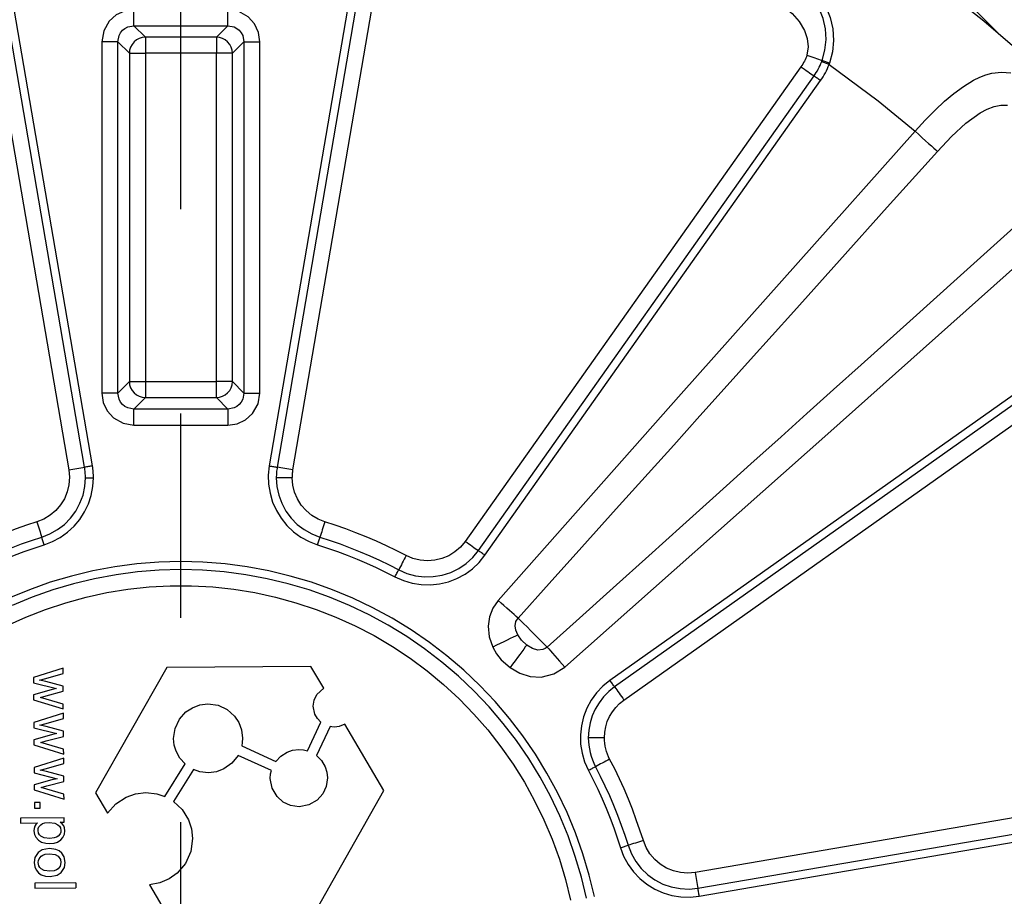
# Model space of a CAD drawing. Header units: millimetres. Extents: x 196 to 2027204, y -221452 to 153872.
# Tile 338 of 381: x 1216908 to 1217214, y -195476 to -195203. Entities that reach past the tile are written whole.
import ezdxf

# ---------------------------------------------------------------- set-up
doc = ezdxf.new("R2010")
doc.units = ezdxf.units.MM
doc.linetypes.add('CENTER', pattern=[50.8, 31.75, -6.35, 6.35, -6.35])
doc.layers.get('Defpoints').update_dxf_attribs({"lineweight": 18})
doc.layers.add('00_Основной', color=163, linetype='Continuous', lineweight=40)
doc.layers.add('ТМ-размеры', color=25, linetype='Continuous', lineweight=20)
doc.styles.add('SFINKS', font='SFINKS.shx', dxfattribs={"width": 0.7, "oblique": 15})
doc.dimstyles.new('кира-50', dxfattribs={"dimtxt": 150, "dimasz": 40, "dimexe": 15, "dimexo": 0, "dimgap": 20, "dimtad": 1, "dimdec": 0, "dimrnd": 5, "dimdsep": 46, "dimtxsty": 'SFINKS', "dimblk1": 'OBLIQUE', "dimblk2": 'OBLIQUE', "dimsah": 1, "dimcen": 2.5, "dimclrd": 252, "dimclre": 252, "dimclrt": 252, "dimadec": 0, "dimazin": 0, "dimtfac": 1, "dimtdec": 0, "dimtofl": 0, "dimtmove": 0, "dimatfit": 3, "dimldrblk": 'OBLIQUE', "dimfxl": 15, "dimtfill": 1, "dimtolj": 1, "dimtzin": 0, "dimlwd": 20, "dimlwe": 20, "dimarcsym": 0})

# ---------------------------------------------------------------- blocks, each defined once
blk = doc.blocks.new('_Oblique')
at = {"color": 0, "linetype": 'ByBlock', "lineweight": -2}
blk.add_line((-0.5, -0.5), (0.5, 0.5), dxfattribs=at)
blk = doc.blocks.new('*D84')
at = {"layer": 'Defpoints', "color": 0, "linetype": 'ByBlock', "lineweight": 50, "transparency": 16777216}
for p in [(1217827.71, -194508.84), (1216087.62, -195856.77), (1217827.71, -195857.67)]:
    blk.add_point(p, dxfattribs=at)
at = {"layer": 'ТМ-размеры', "color": 252, "linetype": 'ByBlock', "lineweight": 20, "transparency": 16777216}
for p, q in [((1216087.62, -195856.77), (1216087.62, -194493.84)), ((1217827.71, -195857.67), (1217827.71, -194493.84)), ((1216087.62, -194508.84), (1217827.71, -194508.84))]:
    blk.add_line(p, q, dxfattribs=at)
at = {"layer": 'ТМ-размеры', "color": 252, "linetype": 'ByBlock', "lineweight": 20, "transparency": 16777216, "xscale": 40, "yscale": 40, "zscale": 40, "rotation": 180}
blk.add_blockref('_Oblique', (1216087.62, -194508.84), dxfattribs=at)
at = {"layer": 'ТМ-размеры', "color": 252, "linetype": 'ByBlock', "lineweight": 20, "transparency": 16777216, "xscale": 40, "yscale": 40, "zscale": 40}
blk.add_blockref('_Oblique', (1217827.71, -194508.84), dxfattribs=at)
at = {"layer": 'ТМ-размеры', "color": 252, "linetype": 'ByBlock', "transparency": 16777216, "insert": (1216957.66, -194413.84), "char_height": 150, "attachment_point": 5, "style": 'SFINKS', "bg_fill": 3, "box_fill_scale": 1.1, "bg_fill_color": 256, "bg_fill_true_color": 13158600, "bg_fill_transparency": 0}
blk.add_mtext('\\A1;1740', dxfattribs=at)
blk = doc.blocks.new('*D85')
at = {"layer": 'Defpoints', "color": 0, "linetype": 'ByBlock', "lineweight": 50, "transparency": 16777216}
for p in [(1216957.71, -194978.27), (1216957.71, -203390.23), (1218392.05, -203390.23)]:
    blk.add_point(p, dxfattribs=at)
at = {"layer": 'ТМ-размеры', "color": 252, "linetype": 'ByBlock', "lineweight": 20, "transparency": 16777216}
for p, q in [((1216957.71, -194978.27), (1218407.05, -194978.27)), ((1218392.05, -194978.27), (1218392.05, -203390.23)), ((1216957.71, -203390.23), (1218407.05, -203390.23))]:
    blk.add_line(p, q, dxfattribs=at)
at = {"layer": 'ТМ-размеры', "color": 252, "linetype": 'ByBlock', "lineweight": 20, "transparency": 16777216, "xscale": 40, "yscale": 40, "zscale": 40}
for p, rotation in [((1218392.05, -194978.27), 90), ((1218392.05, -203390.23), 270)]:
    blk.add_blockref('_Oblique', p, dxfattribs=dict(at, rotation=rotation))
at = {"layer": 'ТМ-размеры', "color": 252, "linetype": 'ByBlock', "transparency": 16777216, "insert": (1218297.05, -199184.25), "char_height": 150, "attachment_point": 5, "rotation": 90, "style": 'SFINKS', "bg_fill": 3, "box_fill_scale": 1.1, "bg_fill_color": 256, "bg_fill_true_color": 13158600, "bg_fill_transparency": 0}
blk.add_mtext('\\A1;8410', dxfattribs=at)

msp = doc.modelspace()

# ---------------------------------------------------------------- linework, layer by layer
at = {"color": 252, "linetype": 'CENTER', "lineweight": 25, "ltscale": 10}
msp.add_line((1216957.71, -203390.23, 0.2), (1216957.71, -194978.28, 0.2), dxfattribs=at)
at = {"layer": '00_Основной', "color": 252, "lineweight": 25, "ltscale": 10}
for p, q in [((1217212.24, -195207.76, 0.2), (1217118.81, -195114.34, 0.2)), ((1216927.75, -195342.44, 0.2), (1216897.24, -195164.29, 0.2)), ((1216930.21, -195342.02, 0.2), (1216899.69, -195163.87, 0.2)), ((1217015.73, -195163.87, 0.2), (1216985.2, -195342.02, 0.2)), ((1217018.18, -195164.29, 0.2), (1216987.67, -195342.44, 0.2)), ((1216892.33, -195165.12, 0.2), (1216922.83, -195343.29, 0.2)), ((1216992.58, -195343.29, 0.2), (1217023.09, -195165.12, 0.2)), ((1216943.08, -195205.16, 0.2), (1216972.34, -195205.16, 0.2)), ((1216943.08, -195205.16, 0.2), (1216946.67, -195208.74, 0.2)), ((1216972.34, -195205.16, 0.2), (1216968.75, -195208.74, 0.2)), ((1216933.13, -195210.14, 0.2), (1216933.13, -195319.37, 0.2)), ((1216938.1, -195319.37, 0.2), (1216938.1, -195210.14, 0.2)), ((1216938.1, -195210.14, 0.2), (1216941.68, -195213.71, 0.2)), ((1216968.75, -195208.74, 0.2), (1216946.67, -195208.74, 0.2)), ((1216977.32, -195210.14, 0.2), (1216973.73, -195213.71, 0.2)), ((1216977.32, -195210.14, 0.2), (1216977.32, -195319.37, 0.2)), ((1216982.3, -195319.37, 0.2), (1216982.3, -195210.14, 0.2)), ((1216941.68, -195213.71, 0.2), (1216941.68, -195315.8, 0.2)), ((1216946.67, -195213.71, 0.2), (1216946.67, -195315.8, 0.2)), ((1216968.75, -195213.71, 0.2), (1216946.67, -195213.71, 0.2)), ((1216968.75, -195315.8, 0.2), (1216968.75, -195213.71, 0.2)), ((1216973.73, -195315.8, 0.2), (1216973.73, -195213.71, 0.2)), ((1217150.57, -195217.92, 0.2), (1217046.16, -195365.47, 0.2)), ((1217050.24, -195368.36, 0.2), (1217154.64, -195220.8, 0.2)), ((1217052.27, -195369.8, 0.2), (1217156.68, -195222.24, 0.2)), ((1217238.71, -195304.28, 0.2), (1217091.17, -195408.69, 0.2)), ((1217240.17, -195306.33, 0.2), (1217092.61, -195410.72, 0.2)), ((1217095.48, -195414.8, 0.2), (1217243.04, -195310.4, 0.2)), ((1216938.1, -195319.37, 0.2), (1216941.68, -195315.8, 0.2)), ((1216946.67, -195315.8, 0.2), (1216968.75, -195315.8, 0.2)), ((1216977.32, -195319.37, 0.2), (1216973.73, -195315.8, 0.2)), ((1216946.67, -195320.78, 0.2), (1216943.08, -195324.35, 0.2)), ((1216946.67, -195320.78, 0.2), (1216968.75, -195320.78, 0.2)), ((1216972.34, -195324.35, 0.2), (1216968.75, -195320.78, 0.2)), ((1216972.34, -195324.35, 0.2), (1216943.08, -195324.35, 0.2)), ((1216943.08, -195329.33, 0.2), (1216972.34, -195329.33, 0.2)), ((1216921.07, -195404.91, 0.2), (1216911.84, -195407.78, 0.2)), ((1216921.07, -195406.55, 0.2), (1216921.07, -195404.91, 0.2)), ((1216953.3, -195404.67, 0.2), (1216931.17, -195443.66, 0.2)), ((1216998.13, -195404.33, 0.2), (1216953.3, -195404.67, 0.2)), ((1217002.13, -195411.12, 0.2), (1216998.13, -195404.33, 0.2)), ((1216911.84, -195407.78, 0.2), (1216911.86, -195409.43, 0.2)), ((1216913.77, -195408.6, 0.2), (1216915.75, -195408.06, 0.2)), ((1216921.1, -195410.48, 0.2), (1216915.68, -195409.06, 0.2)), ((1216915.75, -195408.06, 0.2), (1216921.07, -195406.55, 0.2)), ((1216911.86, -195409.43, 0.2), (1216918.98, -195411.25, 0.2)), ((1216917.4, -195411.63, 0.2), (1216911.88, -195413.14, 0.2)), ((1216915.77, -195413.52, 0.2), (1216921.11, -195412.1, 0.2)), ((1216918.98, -195411.25, 0.2), (1216917.4, -195411.63, 0.2)), ((1216921.11, -195412.1, 0.2), (1216921.1, -195410.48, 0.2)), ((1216911.88, -195413.14, 0.2), (1216911.9, -195414.76, 0.2)), ((1216911.9, -195414.76, 0.2), (1216921.15, -195417.58, 0.2)), ((1216914, -195413.98, 0.2), (1216915.77, -195413.52, 0.2)), ((1216915.79, -195414.51, 0.2), (1216914, -195413.98, 0.2)), ((1216921.14, -195416.06, 0.2), (1216915.79, -195414.51, 0.2)), ((1216921.15, -195417.58, 0.2), (1216921.14, -195416.06, 0.2)), ((1216921.17, -195418.91, 0.2), (1216911.95, -195421.78, 0.2)), ((1216915.86, -195422.07, 0.2), (1216921.18, -195420.55, 0.2)), ((1216921.18, -195420.55, 0.2), (1216921.17, -195418.91, 0.2)), ((1216911.95, -195421.78, 0.2), (1216911.95, -195423.44, 0.2)), ((1216911.95, -195423.44, 0.2), (1216919.08, -195425.25, 0.2)), ((1216913.87, -195422.61, 0.2), (1216915.86, -195422.07, 0.2)), ((1216921.21, -195424.48, 0.2), (1216915.79, -195423.07, 0.2)), ((1216921.22, -195426.09, 0.2), (1216921.21, -195424.48, 0.2)), ((1216997.07, -195430.6, 0.2), (1217001.25, -195421.7, 0.2)), ((1217004.1, -195423.07, 0.2), (1216999.86, -195432.08, 0.2)), ((1217020.84, -195442.98, 0.2), (1217008.7, -195422.31, 0.2)), ((1216917.5, -195425.63, 0.2), (1216911.98, -195427.14, 0.2)), ((1216911.98, -195427.14, 0.2), (1216912, -195428.76, 0.2)), ((1216914.11, -195428, 0.2), (1216915.86, -195427.53, 0.2)), ((1216915.86, -195427.53, 0.2), (1216921.22, -195426.09, 0.2)), ((1216919.08, -195425.25, 0.2), (1216917.5, -195425.63, 0.2)), ((1216912, -195428.76, 0.2), (1216921.27, -195431.6, 0.2)), ((1216915.9, -195428.5, 0.2), (1216914.11, -195428, 0.2)), ((1216921.25, -195430.07, 0.2), (1216915.9, -195428.5, 0.2)), ((1216921.27, -195431.6, 0.2), (1216921.25, -195430.07, 0.2)), ((1216976.64, -195429.08, 0.2), (1216987.22, -195433.87, 0.2)), ((1216921.27, -195432.92, 0.2), (1216912.05, -195435.77, 0.2)), ((1216921.28, -195434.56, 0.2), (1216921.27, -195432.92, 0.2)), ((1216985.85, -195436.73, 0.2), (1216975.48, -195432.03, 0.2)), ((1216912.05, -195435.77, 0.2), (1216912.07, -195437.44, 0.2)), ((1216913.99, -195436.6, 0.2), (1216915.96, -195436.07, 0.2)), ((1216915.96, -195436.07, 0.2), (1216921.28, -195434.56, 0.2)), ((1216952.71, -195444.75, 0.2), (1216959.03, -195434.67, 0.2)), ((1216961.67, -195436.42, 0.2), (1216955.46, -195446.33, 0.2)), ((1216912.07, -195437.44, 0.2), (1216919.19, -195439.26, 0.2)), ((1216917.61, -195439.64, 0.2), (1216912.09, -195441.15, 0.2)), ((1216921.31, -195438.5, 0.2), (1216915.89, -195437.07, 0.2)), ((1216919.19, -195439.26, 0.2), (1216917.61, -195439.64, 0.2)), ((1216921.32, -195440.1, 0.2), (1216921.31, -195438.5, 0.2)), ((1217295.85, -195437.88, 0.2), (1217117.68, -195468.38, 0.2)), ((1216912.09, -195441.15, 0.2), (1216912.11, -195442.76, 0.2)), ((1216912.11, -195442.76, 0.2), (1216921.36, -195445.6, 0.2)), ((1216914.21, -195442, 0.2), (1216915.98, -195441.53, 0.2)), ((1216916.01, -195442.52, 0.2), (1216914.21, -195442, 0.2)), ((1216915.98, -195441.53, 0.2), (1216921.32, -195440.1, 0.2)), ((1216921.35, -195444.07, 0.2), (1216916.01, -195442.52, 0.2)), ((1216998.72, -195481.97, 0.2), (1217020.84, -195442.98, 0.2)), ((1217118.53, -195473.3, 0.2), (1217296.68, -195442.79, 0.2)), ((1216921.36, -195445.6, 0.2), (1216921.35, -195444.07, 0.2)), ((1216931.17, -195443.66, 0.2), (1216934.91, -195450.01, 0.2)), ((1217118.95, -195475.75, 0.2), (1217297.1, -195445.24, 0.2)), ((1216913.92, -195446.68, 0.2), (1216912.14, -195446.7, 0.2)), ((1216912.14, -195446.7, 0.2), (1216912.15, -195448.47, 0.2)), ((1216912.15, -195448.47, 0.2), (1216913.93, -195448.46, 0.2)), ((1216913.93, -195448.46, 0.2), (1216913.92, -195446.68, 0.2)), ((1216921.41, -195451.38, 0.2), (1216907.86, -195451.48, 0.2)), ((1216907.86, -195451.48, 0.2), (1216907.88, -195453.04, 0.2)), ((1216921.42, -195452.8, 0.2), (1216921.41, -195451.38, 0.2)), ((1216907.88, -195453.04, 0.2), (1216913.15, -195453.02, 0.2)), ((1216920.21, -195452.82, 0.2), (1216921.42, -195452.8, 0.2)), ((1216925.08, -195471.64, 0.2), (1216912.32, -195471.73, 0.2)), ((1216912.32, -195471.73, 0.2), (1216912.33, -195473.3, 0.2)), ((1216912.33, -195473.3, 0.2), (1216925.08, -195473.21, 0.2)), ((1216925.08, -195471.64, 0.2), (1216925.08, -195473.21, 0.2)), ((1216947.99, -195472.29, 0.2), (1216953.89, -195482.31, 0.2))]:
    msp.add_line(p, q, dxfattribs=at)
at = {"layer": '00_Основной', "color": 252, "lineweight": 25, "ltscale": 10, "elevation": 0.2}
for points in [[(1217150.53, -195190.72), (1217153.66, -195193.08), (1217156.29, -195195.94), (1217158.31, -195199.16), (1217159.7, -195202.6), (1217160.49, -195206.17), (1217160.69, -195209.78), (1217160.34, -195213.34), (1217159.46, -195216.81)], [(1217157.13, -195215.96), (1217158, -195212.79), (1217158.36, -195209.49), (1217158.19, -195206.17), (1217157.49, -195202.9), (1217156.25, -195199.79), (1217154.48, -195196.93), (1217152.21, -195194.42), (1217149.5, -195192.37)], [(1217198.22, -195196.25), (1217207.4, -195203.66), (1217216.33, -195211.34)], [(1216943.08, -195200.17), (1216940.21, -195200.6), (1216937.57, -195201.84), (1216935.4, -195203.79), (1216933.71, -195206.76), (1216933.13, -195210.14)], [(1216943.08, -195205.16), (1216943.08, -195204.98), (1216943.08, -195204.66), (1216943.08, -195204.18), (1216943.08, -195203.56), (1216943.08, -195202.81), (1216943.08, -195202), (1216943.08, -195201.09), (1216943.08, -195200.17)], [(1216982.3, -195210.14), (1216981.86, -195207.26), (1216980.63, -195204.62), (1216978.69, -195202.46), (1216975.71, -195200.77), (1216972.34, -195200.17)], [(1216972.34, -195205.16), (1216972.34, -195204.98), (1216972.34, -195204.66), (1216972.34, -195204.18), (1216972.34, -195203.56), (1216972.34, -195202.81), (1216972.34, -195202), (1216972.34, -195201.09), (1216972.34, -195200.17)], [(1217145.21, -195199.34), (1217147.82, -195201.34), (1217149.99, -195203.84), (1217151.64, -195206.69), (1217152.5, -195209.16), (1217152.83, -195211.74), (1217152.42, -195214.33)], [(1216938.1, -195210.14), (1216938.47, -195208.22), (1216938.93, -195207.34), (1216939.56, -195206.6), (1216940.3, -195205.99), (1216941.17, -195205.52), (1216943.08, -195205.16)], [(1216972.34, -195205.16), (1216974.25, -195205.52), (1216975.12, -195205.99), (1216975.86, -195206.6), (1216976.49, -195207.34), (1216976.95, -195208.22), (1216977.32, -195210.14)], [(1216938.1, -195210.14), (1216937.95, -195210.14), (1216937.61, -195210.14), (1216937.13, -195210.14), (1216936.51, -195210.14), (1216935.77, -195210.14), (1216934.94, -195210.14), (1216934.05, -195210.14), (1216933.13, -195210.14)], [(1216946.67, -195208.74), (1216945.69, -195208.84), (1216944.76, -195209.12), (1216943.92, -195209.59), (1216943.15, -195210.21), (1216942.53, -195210.96), (1216942.08, -195211.82), (1216941.78, -195212.75), (1216941.68, -195213.71)], [(1216946.67, -195208.74), (1216946.67, -195208.9), (1216946.67, -195209.23), (1216946.67, -195209.71), (1216946.67, -195210.33), (1216946.67, -195211.07), (1216946.67, -195211.9), (1216946.67, -195212.79), (1216946.67, -195213.71)], [(1216973.73, -195213.71), (1216973.63, -195212.75), (1216973.35, -195211.82), (1216972.89, -195210.96), (1216972.26, -195210.21), (1216971.5, -195209.59), (1216970.66, -195209.12), (1216969.72, -195208.84), (1216968.75, -195208.74)], [(1216968.75, -195208.74), (1216968.75, -195208.9), (1216968.75, -195209.23), (1216968.75, -195209.71), (1216968.75, -195210.33), (1216968.75, -195211.07), (1216968.75, -195211.9), (1216968.75, -195212.79), (1216968.75, -195213.71)], [(1216977.32, -195210.14), (1216977.47, -195210.14), (1216977.81, -195210.14), (1216978.29, -195210.14), (1216978.91, -195210.14), (1216979.64, -195210.14), (1216980.48, -195210.14), (1216981.37, -195210.14), (1216982.3, -195210.14)], [(1216941.68, -195213.71), (1216941.86, -195213.71), (1216942.18, -195213.71), (1216942.66, -195213.71), (1216943.29, -195213.71), (1216944.03, -195213.71), (1216944.85, -195213.71), (1216945.75, -195213.71), (1216946.67, -195213.71)], [(1216973.73, -195213.71), (1216973.56, -195213.71), (1216973.24, -195213.71), (1216972.76, -195213.71), (1216972.14, -195213.71), (1216971.39, -195213.71), (1216970.57, -195213.71), (1216969.67, -195213.71), (1216968.75, -195213.71)], [(1217152.42, -195214.33), (1217152.24, -195214.81), (1217152.05, -195215.27), (1217151.84, -195215.74), (1217151.62, -195216.19), (1217151.38, -195216.64), (1217151.12, -195217.08), (1217150.85, -195217.5), (1217150.57, -195217.92)], [(1217152.42, -195214.33), (1217153.03, -195214.54), (1217153.65, -195214.75), (1217154.26, -195214.96), (1217154.86, -195215.18), (1217155.44, -195215.37), (1217156.02, -195215.58), (1217156.59, -195215.77), (1217157.13, -195215.96)], [(1217154.64, -195220.8), (1217155.01, -195220.28), (1217155.34, -195219.75), (1217155.67, -195219.2), (1217155.96, -195218.64), (1217156.26, -195218.07), (1217156.53, -195217.49), (1217156.77, -195216.91), (1217157.01, -195216.32)], [(1217157.01, -195216.32), (1217157.08, -195216.12), (1217157.13, -195215.96)], [(1217157.01, -195216.32), (1217157.28, -195216.42), (1217157.56, -195216.52), (1217157.84, -195216.63), (1217158.14, -195216.73), (1217158.43, -195216.84), (1217158.73, -195216.95), (1217159.04, -195217.06), (1217159.35, -195217.18)], [(1217159.46, -195216.81), (1217159.15, -195216.7), (1217158.86, -195216.6), (1217158.56, -195216.49), (1217158.26, -195216.37), (1217157.97, -195216.26), (1217157.68, -195216.16), (1217157.4, -195216.06), (1217157.13, -195215.96)], [(1217150.57, -195217.92), (1217151.09, -195218.31), (1217151.63, -195218.67), (1217152.15, -195219.06), (1217152.68, -195219.42), (1217153.18, -195219.78), (1217153.68, -195220.13), (1217154.17, -195220.48), (1217154.64, -195220.8)], [(1217156.68, -195222.24), (1217157.08, -195221.65), (1217157.47, -195221.04), (1217157.83, -195220.42), (1217158.18, -195219.8), (1217158.5, -195219.15), (1217158.8, -195218.5), (1217159.08, -195217.84), (1217159.35, -195217.18)], [(1217159.46, -195216.81), (1217159.39, -195217.02), (1217159.35, -195217.18)], [(1217159.35, -195217.18), (1217174.55, -195228.52), (1217186.06, -195238)], [(1217156.68, -195222.24), (1217156.41, -195222.06), (1217156.15, -195221.88), (1217155.88, -195221.69), (1217155.62, -195221.51), (1217155.37, -195221.33), (1217155.12, -195221.14), (1217154.88, -195220.97), (1217154.64, -195220.8)], [(1217186.06, -195238), (1217189.19, -195234.58), (1217192.26, -195231.46), (1217195.23, -195228.66), (1217198.11, -195226.24), (1217201.08, -195224.04), (1217204.18, -195222.14), (1217206.16, -195221.18), (1217208.06, -195220.46), (1217209.93, -195219.97), (1217212.92, -195219.6), (1217215.81, -195219.79)], [(1217193.02, -195244.23), (1217197.41, -195239.6), (1217201.89, -195235.48), (1217206.34, -195232.25), (1217208.51, -195231.09), (1217210.65, -195230.29), (1217212.72, -195229.86), (1217214.78, -195229.82)], [(1217186.06, -195238), (1217113.32, -195319.57), (1217056.4, -195383.86)], [(1217186.06, -195238), (1217187.18, -195239.01), (1217188.27, -195239.98), (1217189.31, -195240.91), (1217190.28, -195241.79), (1217191.16, -195242.56), (1217191.92, -195243.24), (1217192.54, -195243.8), (1217193.02, -195244.23)], [(1217062.61, -195389.32), (1217072.23, -195378.62), (1217082.42, -195367.32), (1217093.14, -195355.4), (1217103.07, -195344.33), (1217110.98, -195335.56), (1217119.15, -195326.46), (1217127.6, -195317.04), (1217134.87, -195308.96), (1217148.33, -195293.97), (1217162.51, -195278.2), (1217177.41, -195261.61), (1217193.02, -195244.23)], [(1217216.74, -195267.95), (1217200.2, -195282.8), (1217184.38, -195297), (1217169.3, -195310.56), (1217160.73, -195318.26), (1217152.42, -195325.72), (1217144.38, -195332.96), (1217134.99, -195341.38), (1217124.18, -195351.11), (1217113.81, -195360.42), (1217103.22, -195369.96), (1217092.15, -195379.91), (1217081.64, -195389.38), (1217071.65, -195398.36)], [(1217077.11, -195404.57), (1217158.89, -195332.07), (1217222.96, -195274.91)], [(1216941.68, -195315.8), (1216941.78, -195316.78), (1216942.08, -195317.7), (1216942.53, -195318.55), (1216943.15, -195319.32), (1216943.92, -195319.94), (1216944.76, -195320.39), (1216945.69, -195320.68), (1216946.67, -195320.78)], [(1216941.68, -195315.8), (1216941.86, -195315.8), (1216942.18, -195315.8), (1216942.66, -195315.8), (1216943.29, -195315.8), (1216944.03, -195315.8), (1216944.85, -195315.8), (1216945.75, -195315.8), (1216946.67, -195315.8)], [(1216946.67, -195315.8), (1216946.67, -195316.72), (1216946.67, -195317.61), (1216946.67, -195318.44), (1216946.67, -195319.17), (1216946.67, -195319.81), (1216946.67, -195320.29), (1216946.67, -195320.61), (1216946.67, -195320.78)], [(1216968.75, -195320.78), (1216969.72, -195320.68), (1216970.66, -195320.39), (1216971.5, -195319.94), (1216972.26, -195319.32), (1216972.89, -195318.55), (1216973.35, -195317.7), (1216973.63, -195316.78), (1216973.73, -195315.8)], [(1216968.75, -195320.78), (1216968.75, -195320.61), (1216968.75, -195320.29), (1216968.75, -195319.81), (1216968.75, -195319.17), (1216968.75, -195318.44), (1216968.75, -195317.61), (1216968.75, -195316.72), (1216968.75, -195315.8)], [(1216973.73, -195315.8), (1216973.56, -195315.8), (1216973.24, -195315.8), (1216972.76, -195315.8), (1216972.14, -195315.8), (1216971.39, -195315.8), (1216970.57, -195315.8), (1216969.67, -195315.8), (1216968.75, -195315.8)], [(1216933.13, -195319.37), (1216933.56, -195322.26), (1216934.79, -195324.9), (1216936.73, -195327.06), (1216939.71, -195328.76), (1216943.08, -195329.33)], [(1216938.1, -195319.37), (1216937.95, -195319.37), (1216937.61, -195319.37), (1216937.13, -195319.37), (1216936.51, -195319.37), (1216935.77, -195319.37), (1216934.94, -195319.37), (1216934.05, -195319.37), (1216933.13, -195319.37)], [(1216943.08, -195324.35), (1216941.17, -195323.98), (1216940.3, -195323.53), (1216939.56, -195322.91), (1216938.93, -195322.16), (1216938.47, -195321.3), (1216938.1, -195319.37)], [(1216972.34, -195329.33), (1216975.21, -195328.91), (1216977.85, -195327.68), (1216980.01, -195325.74), (1216981.7, -195322.76), (1216982.3, -195319.37)], [(1216977.32, -195319.37), (1216976.95, -195321.3), (1216976.49, -195322.16), (1216975.86, -195322.91), (1216975.12, -195323.53), (1216974.25, -195323.98), (1216972.34, -195324.35)], [(1216977.32, -195319.37), (1216977.47, -195319.37), (1216977.81, -195319.37), (1216978.29, -195319.37), (1216978.91, -195319.37), (1216979.64, -195319.37), (1216980.48, -195319.37), (1216981.37, -195319.37), (1216982.3, -195319.37)], [(1216943.08, -195329.33), (1216943.08, -195328.42), (1216943.08, -195327.53), (1216943.08, -195326.7), (1216943.08, -195325.96), (1216943.08, -195325.34), (1216943.08, -195324.86), (1216943.08, -195324.52), (1216943.08, -195324.35)], [(1216972.34, -195324.35), (1216972.34, -195324.52), (1216972.34, -195324.86), (1216972.34, -195325.34), (1216972.34, -195325.96), (1216972.34, -195326.7), (1216972.34, -195327.53), (1216972.34, -195328.42), (1216972.34, -195329.33)], [(1216930.21, -195342.02), (1216929.89, -195342.07), (1216929.56, -195342.13), (1216929.25, -195342.19), (1216928.94, -195342.24), (1216928.63, -195342.29), (1216928.32, -195342.34), (1216928.04, -195342.4), (1216927.75, -195342.44)], [(1216930.53, -195345.7), (1216930.53, -195345.25), (1216930.5, -195344.78), (1216930.48, -195344.32), (1216930.44, -195343.85), (1216930.4, -195343.4), (1216930.34, -195342.94), (1216930.29, -195342.48), (1216930.21, -195342.02)], [(1216985.2, -195342.02), (1216984.91, -195344.86), (1216984.99, -195347.72), (1216985.43, -195350.53), (1216986.25, -195353.26), (1216987.4, -195355.88), (1216988.9, -195358.3), (1216990.69, -195360.53), (1216992.77, -195362.5), (1216995.07, -195364.17), (1216997.58, -195365.53), (1217000.25, -195366.56)], [(1216985.2, -195342.02), (1216985.53, -195342.07), (1216985.85, -195342.13), (1216986.17, -195342.19), (1216986.49, -195342.24), (1216986.79, -195342.29), (1216987.1, -195342.34), (1216987.39, -195342.4), (1216987.67, -195342.44)], [(1216922.83, -195343.29), (1216923.05, -195345.56), (1216922.88, -195347.86), (1216922.35, -195350.09), (1216921.48, -195352.21), (1216920.29, -195354.16), (1216918.8, -195355.9), (1216917.05, -195357.37), (1216915.07, -195358.56), (1216912.96, -195359.42)], [(1216922.83, -195343.29), (1216923.48, -195343.18), (1216924.12, -195343.06), (1216924.75, -195342.95), (1216925.37, -195342.85), (1216925.99, -195342.74), (1216926.6, -195342.64), (1216927.18, -195342.54), (1216927.75, -195342.44)], [(1216928.03, -195345.7), (1216928.03, -195345.29), (1216928.01, -195344.88), (1216927.99, -195344.48), (1216927.96, -195344.06), (1216927.91, -195343.66), (1216927.87, -195343.26), (1216927.81, -195342.85), (1216927.75, -195342.44)], [(1216987.67, -195342.44), (1216987.61, -195342.85), (1216987.55, -195343.26), (1216987.5, -195343.66), (1216987.46, -195344.06), (1216987.43, -195344.48), (1216987.4, -195344.88), (1216987.39, -195345.29), (1216987.39, -195345.7)], [(1216992.58, -195343.29), (1216991.94, -195343.18), (1216991.3, -195343.06), (1216990.67, -195342.95), (1216990.04, -195342.85), (1216989.43, -195342.74), (1216988.82, -195342.64), (1216988.24, -195342.54), (1216987.67, -195342.44)], [(1216992.37, -195345.7), (1216992.39, -195345.4), (1216992.39, -195345.1), (1216992.42, -195344.8), (1216992.43, -195344.49), (1216992.46, -195344.19), (1216992.5, -195343.88), (1216992.54, -195343.58), (1216992.58, -195343.29)], [(1216914.44, -195364.17), (1216916.98, -195363.18), (1216919.35, -195361.84), (1216921.51, -195360.19), (1216923.41, -195358.25), (1216925.03, -195356.04), (1216926.32, -195353.65), (1216927.27, -195351.09), (1216927.84, -195348.42), (1216928.03, -195345.7)], [(1216915.17, -195366.56), (1216917.77, -195365.57), (1216920.21, -195364.26), (1216922.45, -195362.65), (1216924.5, -195360.77), (1216926.28, -195358.66), (1216927.77, -195356.33), (1216928.96, -195353.82), (1216929.82, -195351.19), (1216930.34, -195348.47), (1216930.53, -195345.7)], [(1216928.03, -195345.7), (1216928.32, -195345.7), (1216928.62, -195345.7), (1216928.92, -195345.7), (1216929.23, -195345.7), (1216929.55, -195345.7), (1216929.87, -195345.7), (1216930.2, -195345.7), (1216930.53, -195345.7)], [(1216992.37, -195345.7), (1216991.73, -195345.7), (1216991.07, -195345.7), (1216990.44, -195345.7), (1216989.79, -195345.7), (1216989.17, -195345.7), (1216988.56, -195345.7), (1216987.97, -195345.7), (1216987.39, -195345.7)], [(1216987.39, -195345.7), (1216987.59, -195348.42), (1216988.15, -195351.09), (1216989.1, -195353.65), (1216990.38, -195356.04), (1216992, -195358.25), (1216993.91, -195360.19), (1216996.07, -195361.84), (1216998.44, -195363.18), (1217000.98, -195364.17)], [(1217002.46, -195359.42), (1217000.36, -195358.57), (1216998.41, -195357.4), (1216996.66, -195355.93), (1216995.17, -195354.21), (1216993.98, -195352.28), (1216993.09, -195350.19), (1216992.56, -195347.97), (1216992.37, -195345.7)], [(1216912.96, -195359.42), (1216909.7, -195360.46), (1216906.45, -195361.6), (1216903.25, -195362.8), (1216900.06, -195364.08), (1216896.91, -195365.43), (1216893.79, -195366.84), (1216890.7, -195368.34), (1216887.64, -195369.89)], [(1216912.96, -195359.42), (1216913.14, -195360.04), (1216913.34, -195360.66), (1216913.53, -195361.27), (1216913.72, -195361.87), (1216913.9, -195362.48), (1216914.08, -195363.06), (1216914.27, -195363.62), (1216914.44, -195364.17)], [(1217002.46, -195359.42), (1217002.28, -195360.04), (1217002.08, -195360.66), (1217001.89, -195361.27), (1217001.7, -195361.87), (1217001.52, -195362.48), (1217001.33, -195363.06), (1217001.15, -195363.62), (1217000.98, -195364.17)], [(1217027.78, -195369.89), (1217024.72, -195368.34), (1217021.64, -195366.84), (1217018.51, -195365.43), (1217015.36, -195364.08), (1217012.17, -195362.8), (1217008.97, -195361.6), (1217005.74, -195360.46), (1217002.46, -195359.42)], [(1216889.97, -195374.3), (1216892.92, -195372.81), (1216895.91, -195371.36), (1216898.92, -195369.99), (1216901.96, -195368.69), (1216905.04, -195367.45), (1216908.15, -195366.29), (1216911.28, -195365.2), (1216914.44, -195364.17)], [(1216915.17, -195366.56), (1216915.07, -195366.25), (1216914.99, -195365.94), (1216914.89, -195365.63), (1216914.79, -195365.33), (1216914.69, -195365.02), (1216914.61, -195364.74), (1216914.52, -195364.46), (1216914.44, -195364.17)], [(1217000.25, -195366.56), (1217000.35, -195366.25), (1217000.44, -195365.94), (1217000.53, -195365.63), (1217000.63, -195365.33), (1217000.73, -195365.02), (1217000.81, -195364.74), (1217000.9, -195364.46), (1217000.98, -195364.17)], [(1217000.98, -195364.17), (1217004.14, -195365.2), (1217007.27, -195366.29), (1217010.38, -195367.45), (1217013.46, -195368.69), (1217016.5, -195369.99), (1217019.52, -195371.36), (1217022.5, -195372.81), (1217025.45, -195374.3)], [(1217046.16, -195365.47), (1217044.7, -195367.24), (1217042.96, -195368.74), (1217041.01, -195369.94), (1217038.9, -195370.83), (1217036.68, -195371.37), (1217034.4, -195371.54), (1217032.11, -195371.34), (1217029.88, -195370.79), (1217027.78, -195369.89)], [(1217046.16, -195365.47), (1217046.7, -195365.85), (1217047.22, -195366.23), (1217047.76, -195366.6), (1217048.27, -195366.97), (1217048.79, -195367.34), (1217049.28, -195367.69), (1217049.76, -195368.02), (1217050.24, -195368.36)], [(1216891.13, -195376.52), (1216894.03, -195375.04), (1216896.97, -195373.61), (1216899.93, -195372.27), (1216902.92, -195370.99), (1216905.94, -195369.78), (1216909, -195368.63), (1216912.08, -195367.56), (1216915.17, -195366.56)], [(1217000.25, -195366.56), (1217003.35, -195367.56), (1217006.41, -195368.63), (1217009.48, -195369.78), (1217012.5, -195370.99), (1217015.49, -195372.27), (1217018.46, -195373.61), (1217021.39, -195375.04), (1217024.29, -195376.52)], [(1217025.45, -195374.3), (1217028.01, -195375.42), (1217030.68, -195376.15), (1217033.44, -195376.51), (1217036.22, -195376.45), (1217038.97, -195376), (1217041.62, -195375.15), (1217044.12, -195373.94), (1217046.42, -195372.38), (1217048.48, -195370.51), (1217050.24, -195368.36)], [(1217052.27, -195369.8), (1217052.01, -195369.61), (1217051.74, -195369.42), (1217051.48, -195369.24), (1217051.22, -195369.06), (1217050.96, -195368.87), (1217050.72, -195368.7), (1217050.47, -195368.52), (1217050.24, -195368.36)], [(1217086.32, -195475.92), (1217084.72, -195469.23), (1217082.75, -195462.63), (1217080.45, -195456.14), (1217077.83, -195449.77), (1217074.87, -195443.56), (1217071.58, -195437.51), (1217067.98, -195431.65), (1217064.09, -195425.98), (1217059.89, -195420.5), (1217055.42, -195415.28), (1217050.68, -195410.29), (1217045.69, -195405.55), (1217040.45, -195401.07), (1217034.99, -195396.88), (1217029.32, -195392.99), (1217023.45, -195389.39), (1217017.4, -195386.1), (1217011.18, -195383.14), (1217004.83, -195380.5), (1216998.34, -195378.21), (1216991.74, -195376.25), (1216985.05, -195374.64), (1216978.28, -195373.39), (1216971.46, -195372.5), (1216964.59, -195371.95), (1216957.72, -195371.78), (1216950.83, -195371.95), (1216943.97, -195372.5), (1216937.14, -195373.39), (1216930.37, -195374.64), (1216923.68, -195376.25), (1216917.08, -195378.21), (1216910.59, -195380.5), (1216904.24, -195383.14)], [(1217024.29, -195376.52), (1217026.9, -195377.68), (1217029.64, -195378.48), (1217032.46, -195378.93), (1217035.31, -195379), (1217038.15, -195378.71), (1217040.93, -195378.04), (1217043.58, -195377.02), (1217046.09, -195375.66), (1217048.41, -195373.98), (1217050.48, -195372.02), (1217052.27, -195369.8)], [(1217027.78, -195369.89), (1217027.47, -195370.47), (1217027.17, -195371.04), (1217026.87, -195371.62), (1217026.58, -195372.18), (1217026.28, -195372.74), (1217026, -195373.28), (1217025.72, -195373.8), (1217025.45, -195374.3)], [(1217083.89, -195476.44), (1217082.3, -195469.86), (1217080.39, -195463.4), (1217078.12, -195457.04), (1217075.55, -195450.79), (1217072.64, -195444.69), (1217069.42, -195438.76), (1217065.89, -195433.01), (1217062.07, -195427.43), (1217057.95, -195422.08), (1217053.57, -195416.95), (1217048.92, -195412.05), (1217044.02, -195407.4), (1217038.88, -195403.01), (1217033.52, -195398.9), (1217027.96, -195395.08), (1217022.21, -195391.55), (1217016.26, -195388.33), (1217010.17, -195385.42), (1217003.93, -195382.84), (1216997.56, -195380.58), (1216991.09, -195378.66), (1216984.53, -195377.08), (1216977.88, -195375.86), (1216971.19, -195374.97), (1216964.46, -195374.45), (1216957.72, -195374.26), (1216950.96, -195374.45), (1216944.22, -195374.97), (1216937.54, -195375.86), (1216930.89, -195377.08), (1216924.33, -195378.66), (1216917.85, -195380.58), (1216911.49, -195382.84), (1216905.25, -195385.42)], [(1217024.29, -195376.52), (1217024.45, -195376.22), (1217024.6, -195375.94), (1217024.75, -195375.66), (1217024.9, -195375.38), (1217025.04, -195375.1), (1217025.18, -195374.83), (1217025.32, -195374.56), (1217025.45, -195374.3)], [(1216903.49, -195391.75), (1216909.5, -195389.01), (1216915.64, -195386.61), (1216921.92, -195384.54), (1216928.28, -195382.8), (1216934.73, -195381.4), (1216941.25, -195380.36), (1216947.81, -195379.65), (1216954.41, -195379.3), (1216961.01, -195379.3), (1216967.61, -195379.65), (1216974.17, -195380.36), (1216980.69, -195381.4), (1216987.14, -195382.8), (1216993.5, -195384.54), (1216999.78, -195386.61), (1217005.92, -195389.01), (1217011.93, -195391.75), (1217017.79, -195394.78), (1217023.49, -195398.14), (1217028.98, -195401.79), (1217034.28, -195405.73), (1217039.36, -195409.94), (1217044.22, -195414.42), (1217048.82, -195419.15), (1217053.17, -195424.12), (1217057.24, -195429.31), (1217061.04, -195434.72), (1217064.54, -195440.3), (1217067.74, -195446.09), (1217070.63, -195452.02), (1217073.2, -195458.1), (1217075.43, -195464.3), (1217077.34, -195470.63), (1217078.9, -195477.05)], [(1217056.4, -195383.86), (1217054.75, -195386.24), (1217053.7, -195388.92), (1217053.28, -195391.79), (1217053.6, -195395.15), (1217054.73, -195398.35)], [(1217062.61, -195389.32), (1217062.04, -195388.82), (1217061.4, -195388.26), (1217060.68, -195387.62), (1217059.91, -195386.95), (1217059.08, -195386.22), (1217058.2, -195385.44), (1217057.31, -195384.66), (1217056.4, -195383.86)], [(1217062.48, -195394.58), (1217061.84, -195393.13), (1217061.66, -195391.73), (1217061.93, -195390.44), (1217062.61, -195389.32)], [(1217071.65, -195398.36), (1217070.89, -195397.6), (1217069.94, -195396.66), (1217068.87, -195395.58), (1217067.71, -195394.43), (1217066.54, -195393.26), (1217065.39, -195392.1), (1217064.31, -195391.03), (1217063.36, -195390.08), (1217062.61, -195389.32)], [(1217062.48, -195394.58), (1217061.83, -195394.91), (1217061.05, -195395.29), (1217060.16, -195395.71), (1217059.19, -195396.18), (1217058.15, -195396.7), (1217057.03, -195397.24), (1217055.89, -195397.78), (1217054.73, -195398.35)], [(1217065.26, -195397.7), (1217063.7, -195396.2), (1217062.48, -195394.58)], [(1217054.73, -195398.35), (1217055.92, -195400.4), (1217057.37, -195402.26), (1217060.12, -195404.74)], [(1217065.26, -195397.7), (1217064.83, -195398.28), (1217064.33, -195398.97), (1217063.75, -195399.78), (1217063.1, -195400.66), (1217062.4, -195401.61), (1217061.66, -195402.63), (1217060.9, -195403.67), (1217060.12, -195404.74)], [(1217071.65, -195398.36), (1217071.03, -195398.8), (1217070.31, -195399.11), (1217068.73, -195399.3), (1217067.02, -195398.82), (1217065.26, -195397.7)], [(1217071.65, -195398.36), (1217072.14, -195398.93), (1217072.71, -195399.56), (1217073.34, -195400.28), (1217074.02, -195401.06), (1217074.75, -195401.89), (1217075.52, -195402.75), (1217076.3, -195403.66), (1217077.11, -195404.57)], [(1217060.12, -195404.74), (1217063.09, -195406.46), (1217066.37, -195407.48), (1217069.79, -195407.65), (1217073.7, -195406.7), (1217077.11, -195404.57)], [(1216915.68, -195409.06), (1216914.21, -195408.71), (1216913.77, -195408.6)], [(1217091.17, -195408.69), (1217088.95, -195410.48), (1217086.99, -195412.56), (1217085.31, -195414.88), (1217083.94, -195417.37), (1217082.93, -195420.04), (1217082.26, -195422.82), (1217081.96, -195425.66), (1217082.04, -195428.5), (1217082.47, -195431.33), (1217083.29, -195434.06), (1217084.45, -195436.68)], [(1217092.61, -195410.72), (1217092.43, -195410.5), (1217092.27, -195410.25), (1217092.1, -195410.01), (1217091.91, -195409.75), (1217091.73, -195409.48), (1217091.54, -195409.23), (1217091.35, -195408.96), (1217091.17, -195408.69)], [(1216998.9, -195416.76), (1216999.19, -195414.83), (1216999.99, -195413.12), (1217002.13, -195411.12)], [(1217092.61, -195410.72), (1217090.81, -195412.16), (1217089.19, -195413.82), (1217087.78, -195415.65), (1217086.61, -195417.63), (1217085.66, -195419.74), (1217084.99, -195421.94), (1217084.58, -195424.22), (1217084.43, -195426.52)], [(1217092.61, -195410.72), (1217092.94, -195411.19), (1217093.28, -195411.68), (1217093.63, -195412.18), (1217094, -195412.69), (1217094.37, -195413.21), (1217094.74, -195413.73), (1217095.12, -195414.27), (1217095.48, -195414.8)], [(1217089.43, -195426.52), (1217089.53, -195424.81), (1217089.84, -195423.13), (1217090.33, -195421.49), (1217091.04, -195419.93), (1217091.91, -195418.44), (1217092.96, -195417.09), (1217094.16, -195415.88), (1217095.48, -195414.8)], [(1216955.46, -195426.78), (1216955.93, -195423.61), (1216957.24, -195420.8), (1216959.27, -195418.52), (1216961.28, -195417.18), (1216963.58, -195416.3), (1216966.11, -195415.99)], [(1216966.11, -195415.99), (1216969.29, -195416.44), (1216972.1, -195417.75), (1216974.38, -195419.8), (1216975.74, -195421.8), (1216976.6, -195424.1), (1216976.92, -195426.63)], [(1217001.25, -195421.7), (1217000.19, -195420.58), (1216999.41, -195419.24), (1216998.9, -195416.76)], [(1216915.79, -195423.07), (1216914.32, -195422.71), (1216913.87, -195422.61)], [(1217005.45, -195423.22), (1217004.69, -195423.17), (1217004.1, -195423.07)], [(1217008.7, -195422.31), (1217006.97, -195423.02), (1217005.45, -195423.22)], [(1216959.03, -195434.67), (1216957.41, -195432.85), (1216956.23, -195430.69), (1216955.67, -195428.8), (1216955.46, -195426.78)], [(1216976.92, -195426.63), (1216976.82, -195428.03), (1216976.64, -195429.08)], [(1217089.43, -195426.52), (1217088.76, -195426.52), (1217088.12, -195426.52), (1217087.48, -195426.52), (1217086.85, -195426.52), (1217086.21, -195426.52), (1217085.61, -195426.52), (1217085.01, -195426.52), (1217084.43, -195426.52)], [(1217084.43, -195426.52), (1217084.48, -195427.69), (1217084.58, -195428.84), (1217084.76, -195430), (1217085, -195431.14), (1217085.31, -195432.27), (1217085.69, -195433.39), (1217086.14, -195434.46), (1217086.65, -195435.52)], [(1217091.06, -195433.19), (1217090.69, -195432.42), (1217090.36, -195431.61), (1217090.08, -195430.79), (1217089.84, -195429.96), (1217089.66, -195429.11), (1217089.53, -195428.25), (1217089.46, -195427.39), (1217089.43, -195426.52)], [(1216987.22, -195433.87), (1216988.79, -195432.22), (1216990.74, -195431), (1216992.47, -195430.41), (1216994.35, -195430.2)], [(1216994.35, -195430.2), (1216995.9, -195430.33), (1216997.07, -195430.6)], [(1216975.48, -195432.03), (1216973.59, -195434.46), (1216971.09, -195436.24), (1216968.79, -195437.11), (1216966.27, -195437.44)], [(1216999.86, -195432.08), (1217001.43, -195433.63), (1217002.56, -195435.52), (1217003.11, -195437.21), (1217003.31, -195439.02)], [(1217091.06, -195433.19), (1217090.5, -195433.5), (1217089.92, -195433.8), (1217089.34, -195434.09), (1217088.78, -195434.39), (1217088.23, -195434.69), (1217087.69, -195434.97), (1217087.17, -195435.25), (1217086.65, -195435.52)], [(1217101.55, -195458.49), (1217100.49, -195455.23), (1217099.36, -195452), (1217098.17, -195448.78), (1217096.89, -195445.61), (1217095.54, -195442.45), (1217094.13, -195439.33), (1217092.63, -195436.24), (1217091.06, -195433.19)], [(1216915.89, -195437.07), (1216914.42, -195436.72), (1216913.99, -195436.6)], [(1216966.27, -195437.44), (1216963.6, -195437.11), (1216961.67, -195436.42)], [(1216985.53, -195439.16), (1216985.63, -195437.76), (1216985.85, -195436.73)], [(1217084.45, -195436.68), (1217084.73, -195436.52), (1217085.02, -195436.36), (1217085.31, -195436.22), (1217085.59, -195436.07), (1217085.87, -195435.93), (1217086.14, -195435.79), (1217086.4, -195435.65), (1217086.65, -195435.52)], [(1217084.45, -195436.68), (1217085.93, -195439.57), (1217087.34, -195442.5), (1217088.7, -195445.48), (1217089.98, -195448.47), (1217091.19, -195451.49), (1217092.34, -195454.54), (1217093.41, -195457.62), (1217094.41, -195460.72)], [(1217086.65, -195435.52), (1217088.16, -195438.47), (1217089.6, -195441.44), (1217090.98, -195444.46), (1217092.28, -195447.51), (1217093.51, -195450.59), (1217094.68, -195453.7), (1217095.77, -195456.83), (1217096.8, -195459.97)], [(1216994.49, -195447.98), (1216991.85, -195447.61), (1216989.52, -195446.51), (1216987.62, -195444.82), (1216986.09, -195442.22), (1216985.53, -195439.16)], [(1217003.31, -195439.02), (1217002.94, -195441.66), (1217001.84, -195443.98), (1217000.15, -195445.89), (1216997.55, -195447.42), (1216994.49, -195447.98)], [(1216934.91, -195450.01), (1216937.47, -195447.1), (1216940.7, -195444.96), (1216943.63, -195443.92), (1216946.82, -195443.55)], [(1216946.82, -195443.55), (1216950.22, -195443.93), (1216952.71, -195444.75)], [(1216955.46, -195446.33), (1216958.11, -195448.87), (1216960.04, -195452), (1216960.99, -195454.8), (1216961.33, -195457.83)], [(1216912.32, -195454.03), (1216912.07, -195454.78), (1216912.01, -195455.44)], [(1216913.15, -195453.02), (1216912.65, -195453.54), (1216912.32, -195454.03)], [(1216913.28, -195455.33), (1216913.35, -195454.78), (1216913.55, -195454.27), (1216914.13, -195453.58)], [(1216914.13, -195453.58), (1216914.68, -195453.23), (1216915.37, -195452.99), (1216916.75, -195452.85)], [(1216916.75, -195452.85), (1216918.47, -195453.07), (1216919.46, -195453.6)], [(1216919.46, -195453.6), (1216919.91, -195454.03), (1216920.22, -195454.51), (1216920.4, -195455.34)], [(1216921.27, -195453.95), (1216920.76, -195453.28), (1216920.21, -195452.82)], [(1216921.63, -195455.49), (1216921.52, -195454.56), (1216921.27, -195453.95)], [(1216912.01, -195455.44), (1216912.21, -195456.62), (1216912.62, -195457.48)], [(1216912.62, -195457.48), (1216913.48, -195458.41), (1216914.37, -195458.94)], [(1216914.18, -195457.11), (1216913.76, -195456.67), (1216913.47, -195456.19), (1216913.28, -195455.33)], [(1216916.91, -195457.83), (1216915.14, -195457.6), (1216914.18, -195457.11)], [(1216919.55, -195457.08), (1216919, -195457.43), (1216918.29, -195457.67), (1216916.91, -195457.83)], [(1216919.35, -195458.96), (1216920.42, -195458.28), (1216921.04, -195457.58)], [(1216920.4, -195455.34), (1216920.35, -195455.88), (1216920.14, -195456.39), (1216919.55, -195457.08)], [(1216921.04, -195457.58), (1216921.52, -195456.48), (1216921.63, -195455.49)], [(1216961.33, -195457.83), (1216960.77, -195461.94), (1216959.13, -195465.58), (1216956.59, -195468.61), (1216954.08, -195470.43), (1216951.18, -195471.68), (1216947.99, -195472.29)], [(1216916.86, -195460.99), (1216914.59, -195461.38), (1216913.29, -195462.22)], [(1216914.37, -195458.94), (1216915.74, -195459.34), (1216916.92, -195459.42)], [(1216920.66, -195462.39), (1216919.87, -195461.71), (1216918.85, -195461.24), (1216916.86, -195460.99)], [(1216916.92, -195459.42), (1216918.33, -195459.27), (1216919.35, -195458.96)], [(1217094.41, -195460.72), (1217094.72, -195460.62), (1217095.03, -195460.52), (1217095.34, -195460.44), (1217095.64, -195460.34), (1217095.93, -195460.24), (1217096.23, -195460.16), (1217096.51, -195460.07), (1217096.8, -195459.97)], [(1217094.41, -195460.72), (1217095.42, -195463.39), (1217096.8, -195465.89), (1217098.47, -195468.2), (1217100.44, -195470.28), (1217102.65, -195472.07), (1217105.09, -195473.56), (1217107.7, -195474.72), (1217110.44, -195475.52), (1217113.25, -195475.98), (1217116.1, -195476.06), (1217118.95, -195475.75)], [(1217101.55, -195458.49), (1217100.93, -195458.69), (1217100.31, -195458.89), (1217099.7, -195459.07), (1217099.1, -195459.27), (1217098.49, -195459.45), (1217097.91, -195459.64), (1217097.35, -195459.8), (1217096.8, -195459.97)], [(1217096.8, -195459.97), (1217097.81, -195462.57), (1217099.18, -195464.98), (1217100.89, -195467.18), (1217102.89, -195469.1), (1217105.15, -195470.73), (1217107.62, -195472.01), (1217110.24, -195472.91), (1217112.98, -195473.44), (1217115.76, -195473.56), (1217118.53, -195473.3)], [(1217117.68, -195468.38), (1217115.39, -195468.58), (1217113.11, -195468.43), (1217110.88, -195467.9), (1217108.76, -195467.03), (1217106.8, -195465.83), (1217105.07, -195464.33), (1217103.58, -195462.58), (1217102.41, -195460.62), (1217101.55, -195458.49)], [(1216913.29, -195462.22), (1216912.31, -195463.8), (1216912.08, -195465.36)], [(1216913.36, -195465.35), (1216913.42, -195464.72), (1216913.63, -195464.15), (1216914.23, -195463.39)], [(1216914.23, -195463.39), (1216914.79, -195463.01), (1216915.48, -195462.75), (1216916.88, -195462.6)], [(1216916.88, -195462.6), (1216918.57, -195462.82), (1216919.52, -195463.35)], [(1216919.52, -195463.35), (1216920.24, -195464.33), (1216920.4, -195465.29)], [(1216921.7, -195465.28), (1216921.38, -195463.53), (1216920.66, -195462.39)], [(1216912.08, -195465.36), (1216912.27, -195466.65), (1216912.66, -195467.58)], [(1216912.66, -195467.58), (1216913.45, -195468.57), (1216914.25, -195469.13)], [(1216914.25, -195467.28), (1216913.83, -195466.82), (1216913.53, -195466.3), (1216913.36, -195465.35)], [(1216916.96, -195468.04), (1216915.23, -195467.8), (1216914.25, -195467.28)], [(1216919.55, -195467.24), (1216919, -195467.62), (1216918.31, -195467.88), (1216916.96, -195468.04)], [(1216920.4, -195465.29), (1216920.14, -195466.48), (1216919.55, -195467.24)], [(1216920.49, -195468.41), (1216921.48, -195466.83), (1216921.7, -195465.28)], [(1216914.25, -195469.13), (1216915.64, -195469.54), (1216917.06, -195469.64)], [(1216917.06, -195469.64), (1216919.22, -195469.24), (1216920.49, -195468.41)], [(1217117.68, -195468.38), (1217117.79, -195469.02), (1217117.91, -195469.67), (1217118.01, -195470.3), (1217118.12, -195470.92), (1217118.22, -195471.54), (1217118.33, -195472.14), (1217118.43, -195472.73), (1217118.53, -195473.3)], [(1217118.95, -195475.75), (1217118.89, -195475.44), (1217118.84, -195475.12), (1217118.78, -195474.8), (1217118.73, -195474.48), (1217118.67, -195474.18), (1217118.63, -195473.87), (1217118.57, -195473.58), (1217118.53, -195473.3)]]:
    msp.add_lwpolyline(points, dxfattribs=at)

# ---------------------------------------------------------------- next in the draw order: dimensions: what is measured, and where the dimension line sits
at = {"layer": 'ТМ-размеры', "color": 3, "linetype": 'ByBlock'}
dim = msp.add_linear_dim(base=(1217827.71, -194508.84, 0.2), p1=(1216087.62, -195856.77, 0.2), p2=(1217827.71, -195857.67, 0.2), dimstyle='кира-50', dxfattribs=at)
dim.commit()
dim.dimension.update_dxf_attribs({"geometry": '*D84', "text_midpoint": (1216957.66, -194508.84, 0.2), "dimtype": 160})

# ---------------------------------------------------------------- next in the draw order: dimensions: what is measured, and where the dimension line sits
dim = msp.add_linear_dim(base=(1218392.05, -203390.23, 0.2), p1=(1216957.71, -194978.27, 0.2), p2=(1216957.71, -203390.23, 0.2), angle=90, dimstyle='кира-50', dxfattribs=at)
dim.commit()
dim.dimension.update_dxf_attribs({"geometry": '*D85', "text_midpoint": (1218297.05, -199184.25, 0.2)})

doc.saveas('drawing.dxf')
